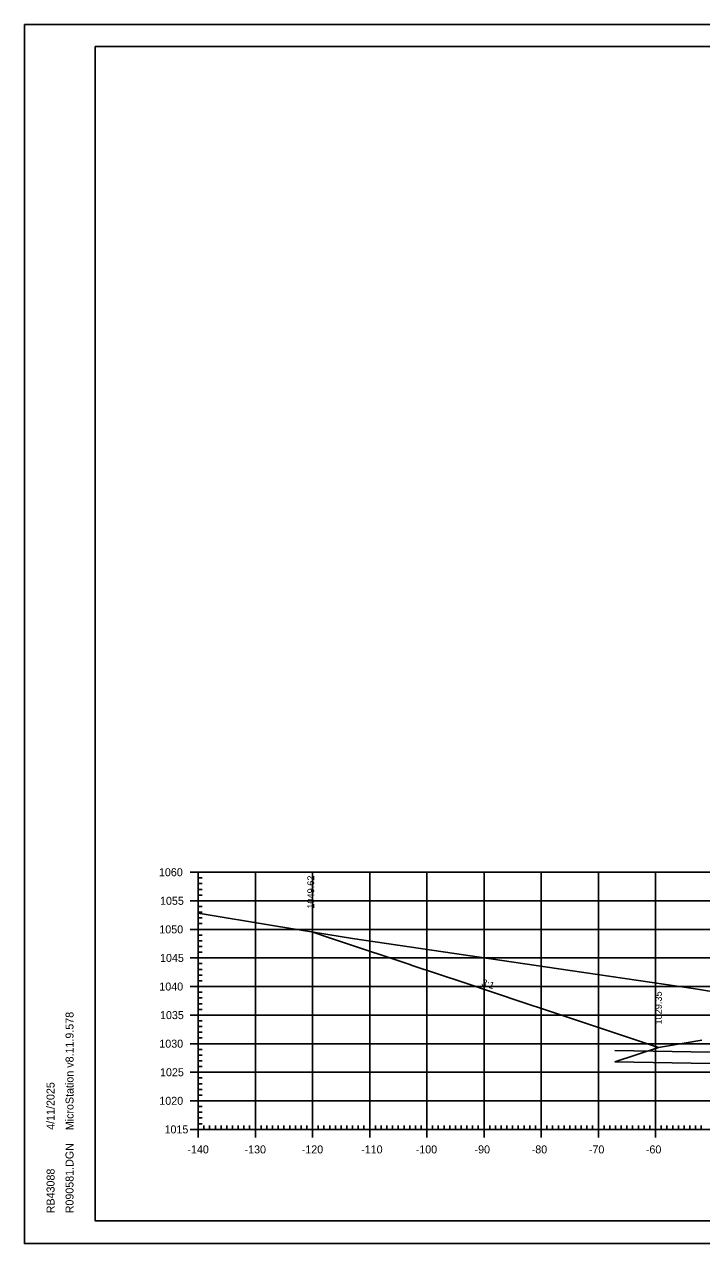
# Model space of a CAD drawing. Extents: x 1322838 to 1324533, y 339903 to 351025.
# Drawn here: x 1324065.6 to 1324184.1, y 346481.1 to 346694.4 of the extents above; entities that cross this region are included whole.
import ezdxf

# ---------------------------------------------------------------- set-up
doc = ezdxf.new("R2010")
doc.units = 0
for name, color, linetype in [('R_Axis', 7, 'Continuous'), ('R_Axis Annot', 7, 'Continuous'), ('R_Border', 7, 'Continuous'), ('R_Exist Surface', 7, 'Continuous'), ('R_Fin Surface', 7, 'Continuous'), ('R_Fin Surface Annot', 7, 'Continuous'), ('R_Grid', 7, 'Continuous'), ('R_No Plot', 7, 'Continuous'), ('R_Water', 7, 'Continuous')]:
    doc.layers.add(name, color=color, linetype=linetype)

msp = doc.modelspace()

# ---------------------------------------------------------------- linework, layer by layer
at = {"layer": 'R_Axis'}
for p, q in [((1324094.61, 346546.09), (1324097.41, 346546.09)), ((1324096.01, 346501.09), (1324096.01, 346546.09)), ((1324096.01, 346545.09), (1324096.71, 346545.09)), ((1324096.01, 346544.09), (1324096.71, 346544.09)), ((1324096.01, 346543.09), (1324096.71, 346543.09)), ((1324096.01, 346542.09), (1324096.71, 346542.09)), ((1324094.61, 346541.09), (1324097.41, 346541.09)), ((1324096.01, 346540.09), (1324096.71, 346540.09)), ((1324096.01, 346539.09), (1324096.71, 346539.09)), ((1324096.01, 346538.09), (1324096.71, 346538.09)), ((1324096.01, 346537.09), (1324096.71, 346537.09)), ((1324094.61, 346536.09), (1324097.41, 346536.09)), ((1324096.01, 346535.09), (1324096.71, 346535.09)), ((1324096.01, 346534.09), (1324096.71, 346534.09)), ((1324096.01, 346533.09), (1324096.71, 346533.09)), ((1324094.61, 346531.09), (1324097.41, 346531.09)), ((1324096.01, 346532.09), (1324096.71, 346532.09)), ((1324096.01, 346530.09), (1324096.71, 346530.09)), ((1324096.01, 346529.09), (1324096.71, 346529.09)), ((1324096.01, 346528.09), (1324096.71, 346528.09)), ((1324096.01, 346527.09), (1324096.71, 346527.09)), ((1324094.61, 346526.09), (1324097.41, 346526.09)), ((1324096.01, 346525.09), (1324096.71, 346525.09)), ((1324096.01, 346524.09), (1324096.71, 346524.09)), ((1324096.01, 346523.09), (1324096.71, 346523.09)), ((1324094.61, 346521.09), (1324097.41, 346521.09)), ((1324096.01, 346522.09), (1324096.71, 346522.09)), ((1324096.01, 346520.09), (1324096.71, 346520.09)), ((1324096.01, 346519.09), (1324096.71, 346519.09)), ((1324096.01, 346518.09), (1324096.71, 346518.09)), ((1324094.61, 346516.09), (1324097.41, 346516.09)), ((1324096.01, 346517.09), (1324096.71, 346517.09)), ((1324096.01, 346515.09), (1324096.71, 346515.09)), ((1324096.01, 346514.09), (1324096.71, 346514.09)), ((1324096.01, 346513.09), (1324096.71, 346513.09)), ((1324096.01, 346512.09), (1324096.71, 346512.09)), ((1324094.61, 346511.09), (1324097.41, 346511.09)), ((1324096.01, 346510.09), (1324096.71, 346510.09)), ((1324096.01, 346509.09), (1324096.71, 346509.09)), ((1324096.01, 346508.09), (1324096.71, 346508.09)), ((1324094.61, 346506.09), (1324097.41, 346506.09)), ((1324096.01, 346507.09), (1324096.71, 346507.09)), ((1324096.01, 346505.09), (1324096.71, 346505.09)), ((1324096.01, 346504.09), (1324096.71, 346504.09)), ((1324096.01, 346503.09), (1324096.71, 346503.09)), ((1324094.61, 346501.09), (1324097.41, 346501.09)), ((1324096.01, 346499.69), (1324096.01, 346502.49)), ((1324096.01, 346502.09), (1324096.71, 346502.09)), ((1324096.01, 346501.09), (1324376.01, 346501.09)), ((1324097.01, 346501.09), (1324097.01, 346501.79)), ((1324098.01, 346501.09), (1324098.01, 346501.79)), ((1324099.01, 346501.09), (1324099.01, 346501.79)), ((1324100.01, 346501.09), (1324100.01, 346501.79)), ((1324101.01, 346501.09), (1324101.01, 346501.79)), ((1324102.01, 346501.09), (1324102.01, 346501.79)), ((1324103.01, 346501.09), (1324103.01, 346501.79)), ((1324104.01, 346501.09), (1324104.01, 346501.79)), ((1324105.01, 346501.09), (1324105.01, 346501.79)), ((1324106.01, 346499.69), (1324106.01, 346502.49)), ((1324107.01, 346501.09), (1324107.01, 346501.79)), ((1324108.01, 346501.09), (1324108.01, 346501.79)), ((1324109.01, 346501.09), (1324109.01, 346501.79)), ((1324110.01, 346501.09), (1324110.01, 346501.79)), ((1324111.01, 346501.09), (1324111.01, 346501.79)), ((1324112.01, 346501.09), (1324112.01, 346501.79)), ((1324113.01, 346501.09), (1324113.01, 346501.79)), ((1324114.01, 346501.09), (1324114.01, 346501.79)), ((1324115.01, 346501.09), (1324115.01, 346501.79)), ((1324116.01, 346499.69), (1324116.01, 346502.49)), ((1324117.01, 346501.09), (1324117.01, 346501.79)), ((1324118.01, 346501.09), (1324118.01, 346501.79)), ((1324119.01, 346501.09), (1324119.01, 346501.79)), ((1324120.01, 346501.09), (1324120.01, 346501.79)), ((1324121.01, 346501.09), (1324121.01, 346501.79)), ((1324122.01, 346501.09), (1324122.01, 346501.79)), ((1324123.01, 346501.09), (1324123.01, 346501.79)), ((1324124.01, 346501.09), (1324124.01, 346501.79)), ((1324125.01, 346501.09), (1324125.01, 346501.79)), ((1324126.01, 346499.69), (1324126.01, 346502.49)), ((1324127.01, 346501.09), (1324127.01, 346501.79)), ((1324128.01, 346501.09), (1324128.01, 346501.79)), ((1324129.01, 346501.09), (1324129.01, 346501.79)), ((1324130.01, 346501.09), (1324130.01, 346501.79)), ((1324131.01, 346501.09), (1324131.01, 346501.79)), ((1324132.01, 346501.09), (1324132.01, 346501.79)), ((1324133.01, 346501.09), (1324133.01, 346501.79)), ((1324134.01, 346501.09), (1324134.01, 346501.79)), ((1324135.01, 346501.09), (1324135.01, 346501.79)), ((1324136.01, 346499.69), (1324136.01, 346502.49)), ((1324137.01, 346501.09), (1324137.01, 346501.79)), ((1324138.01, 346501.09), (1324138.01, 346501.79)), ((1324139.01, 346501.09), (1324139.01, 346501.79)), ((1324140.01, 346501.09), (1324140.01, 346501.79)), ((1324141.01, 346501.09), (1324141.01, 346501.79)), ((1324142.01, 346501.09), (1324142.01, 346501.79)), ((1324143.01, 346501.09), (1324143.01, 346501.79)), ((1324144.01, 346501.09), (1324144.01, 346501.79)), ((1324145.01, 346501.09), (1324145.01, 346501.79)), ((1324146.01, 346499.69), (1324146.01, 346502.49)), ((1324147.01, 346501.09), (1324147.01, 346501.79)), ((1324148.01, 346501.09), (1324148.01, 346501.79)), ((1324149.01, 346501.09), (1324149.01, 346501.79)), ((1324150.01, 346501.09), (1324150.01, 346501.79)), ((1324151.01, 346501.09), (1324151.01, 346501.79)), ((1324152.01, 346501.09), (1324152.01, 346501.79)), ((1324153.01, 346501.09), (1324153.01, 346501.79)), ((1324154.01, 346501.09), (1324154.01, 346501.79)), ((1324155.01, 346501.09), (1324155.01, 346501.79)), ((1324156.01, 346499.69), (1324156.01, 346502.49)), ((1324157.01, 346501.09), (1324157.01, 346501.79)), ((1324158.01, 346501.09), (1324158.01, 346501.79)), ((1324159.01, 346501.09), (1324159.01, 346501.79)), ((1324160.01, 346501.09), (1324160.01, 346501.79)), ((1324161.01, 346501.09), (1324161.01, 346501.79)), ((1324162.01, 346501.09), (1324162.01, 346501.79)), ((1324163.01, 346501.09), (1324163.01, 346501.79)), ((1324164.01, 346501.09), (1324164.01, 346501.79)), ((1324165.01, 346501.09), (1324165.01, 346501.79)), ((1324166.01, 346499.69), (1324166.01, 346502.49)), ((1324167.01, 346501.09), (1324167.01, 346501.79)), ((1324168.01, 346501.09), (1324168.01, 346501.79)), ((1324169.01, 346501.09), (1324169.01, 346501.79)), ((1324170.01, 346501.09), (1324170.01, 346501.79)), ((1324171.01, 346501.09), (1324171.01, 346501.79)), ((1324172.01, 346501.09), (1324172.01, 346501.79)), ((1324173.01, 346501.09), (1324173.01, 346501.79)), ((1324174.01, 346501.09), (1324174.01, 346501.79)), ((1324175.01, 346501.09), (1324175.01, 346501.79)), ((1324176.01, 346499.69), (1324176.01, 346502.49)), ((1324177.01, 346501.09), (1324177.01, 346501.79)), ((1324178.01, 346501.09), (1324178.01, 346501.79)), ((1324179.01, 346501.09), (1324179.01, 346501.79)), ((1324180.01, 346501.09), (1324180.01, 346501.79)), ((1324181.01, 346501.09), (1324181.01, 346501.79)), ((1324182.01, 346501.09), (1324182.01, 346501.79)), ((1324183.01, 346501.09), (1324183.01, 346501.79)), ((1324184.01, 346501.09), (1324184.01, 346501.79))]:
    msp.add_line(p, q, dxfattribs=at)
at = {"layer": 'R_Border'}
for p, q in [((1324078.01, 346690.55), (1324394.19, 346690.55)), ((1324078.01, 346485.09), (1324078.01, 346690.55)), ((1324078.01, 346485.09), (1324078.01, 346485.09)), ((1324394.19, 346485.09), (1324078.01, 346485.09))]:
    msp.add_line(p, q, dxfattribs=at)
at = {"layer": 'R_Exist Surface'}
msp.add_lwpolyline([(1324096.01, 346538.95), (1324109.38, 346536.73), (1324122.99, 346534.51), (1324161.09, 346528.89), (1324182.57, 346525.72), (1324188.35, 346524.8)], dxfattribs=at)
at = {"layer": 'R_Fin Surface'}
msp.add_lwpolyline([(1324115.7, 346535.71), (1324119.13, 346534.56), (1324119.32, 346534.5), (1324120.7, 346534.04), (1324133.2, 346529.87), (1324133.25, 346529.85), (1324142.65, 346526.72), (1324152.88, 346523.31), (1324157.14, 346521.89), (1324163.58, 346519.74), (1324176.51, 346515.44), (1324177.94, 346515.67), (1324184.13, 346516.71)], dxfattribs=at)
at = {"layer": 'R_Grid'}
for p, q in [((1324096.01, 346546.09), (1324376.01, 346546.09)), ((1324096.01, 346501.09), (1324096.01, 346546.09)), ((1324106.01, 346501.09), (1324106.01, 346546.09)), ((1324116.01, 346501.09), (1324116.01, 346546.09)), ((1324126.01, 346501.09), (1324126.01, 346546.09)), ((1324136.01, 346501.09), (1324136.01, 346546.09)), ((1324146.01, 346501.09), (1324146.01, 346546.09)), ((1324156.01, 346501.09), (1324156.01, 346546.09)), ((1324166.01, 346501.09), (1324166.01, 346546.09)), ((1324176.01, 346501.09), (1324176.01, 346546.09)), ((1324096.01, 346541.09), (1324376.01, 346541.09)), ((1324096.01, 346536.09), (1324376.01, 346536.09)), ((1324096.01, 346531.09), (1324376.01, 346531.09)), ((1324096.01, 346526.09), (1324376.01, 346526.09)), ((1324096.01, 346521.09), (1324376.01, 346521.09)), ((1324096.01, 346516.09), (1324376.01, 346516.09)), ((1324096.01, 346511.09), (1324376.01, 346511.09)), ((1324096.01, 346506.09), (1324376.01, 346506.09)), ((1324096.01, 346501.09), (1324376.01, 346501.09))]:
    msp.add_line(p, q, dxfattribs=at)
at = {"layer": 'R_No Plot'}
for p, q in [((1324065.61, 346694.44), (1324398.94, 346694.44)), ((1324065.61, 346481.11), (1324398.94, 346481.11))]:
    msp.add_line(p, q, dxfattribs=at)
for points in [[(1324065.6, 346694.44), (1324398.94, 346694.44), (1324398.94, 346481.1), (1324065.6, 346481.1)], [(1324311.93, 346690.55), (1324331.55, 346690.55), (1324331.55, 346680.67), (1324347.66, 346680.67), (1324370.86, 346680.67), (1324370.86, 346648), (1324394.07, 346648), (1324394.19, 346485.09), (1324078.01, 346485.09), (1324078.01, 346690.55)]]:
    msp.add_lwpolyline(points, close=True, dxfattribs=at)
at = {"layer": 'R_Water'}
for p, q in [((1324176.51, 346515.44), (1324168.87, 346512.89)), ((1324324.57, 346512.37), (1324168.9, 346514.89)), ((1324324.54, 346510.37), (1324168.87, 346512.89))]:
    msp.add_line(p, q, dxfattribs=at)

# ---------------------------------------------------------------- texts
at = {"layer": 'R_Axis Annot'}
for s, p in [('1060', (1324089.14, 346545.39)), ('1055', (1324089.33, 346540.39)), ('1050', (1324089.21, 346535.39)), ('1045', (1324089.33, 346530.39)), ('1040', (1324089.21, 346525.39)), ('1035', (1324089.33, 346520.39)), ('1030', (1324089.21, 346515.39)), ('1025', (1324089.33, 346510.39)), ('1020', (1324089.21, 346505.39)), ('1015', (1324090.12, 346500.39)), ('-140', (1324094.12, 346496.89)), ('-130', (1324104.12, 346496.89)), ('-120', (1324114.12, 346496.89)), ('-110', (1324124.52, 346496.89)), ('-100', (1324134.06, 346496.89)), ('-90', (1324144.35, 346496.89)), ('-80', (1324154.35, 346496.89)), ('-70', (1324164.35, 346496.89)), ('-60', (1324174.32, 346496.89))]:
    msp.add_text(s, height=1.4, dxfattribs=at).set_placement(p)
at = {"layer": 'R_Border'}
for s, p in [('MicroStation v8.11.9.578', (1324074.2, 346500.95)), ('4/11/2025', (1324070.88, 346501.02)), ('R090581.DGN', (1324074.2, 346486.41)), ('RB43088', (1324070.88, 346486.41))]:
    msp.add_text(s, height=1.4, rotation=90, dxfattribs=at).set_placement(p)
at = {"layer": 'R_Fin Surface Annot'}
for s, rotation, p in [('1049.62', 90, (1324116.3, 346539.71)), ('3:1', 341.5648, (1324145.47, 346526.31)), ('1029.35', 90, (1324177.11, 346519.44))]:
    msp.add_text(s, height=1.2, rotation=rotation, dxfattribs=at).set_placement(p)

doc.saveas('drawing.dxf')
